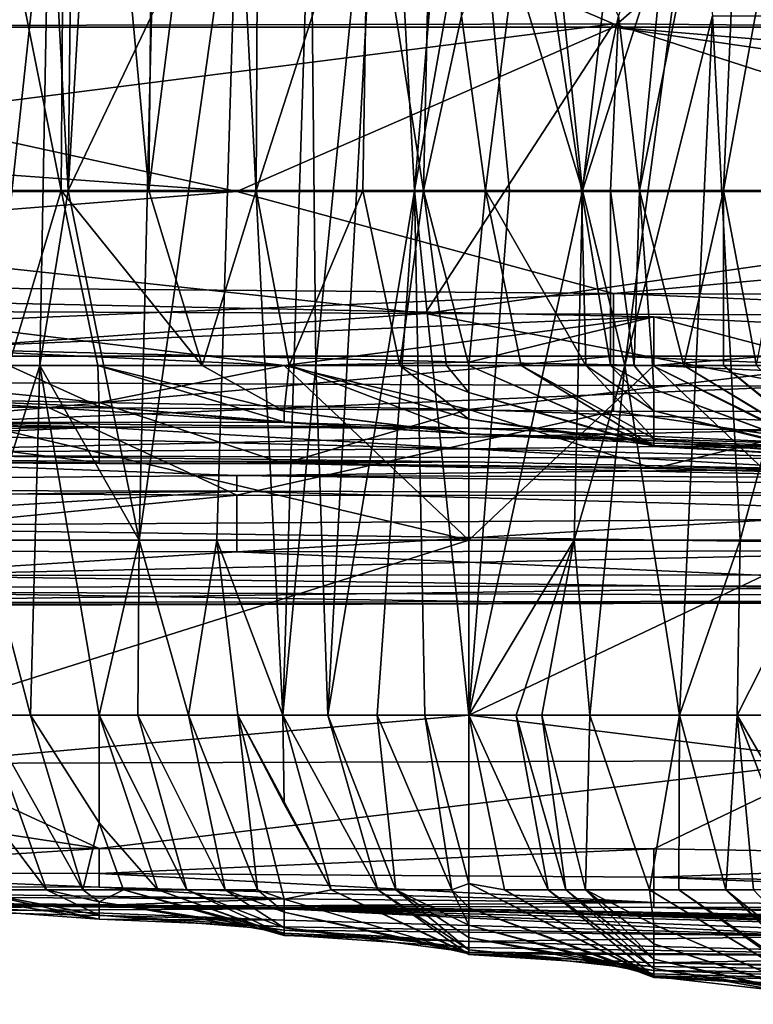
# Model space of a CAD drawing. Extents: x -161 to 11, y -10 to 160.
# Tile 364 of 499: x 0.8986 to 0.916, y -0.3468 to -0.3234. Entities that reach past the tile are written whole.
import ezdxf

# ---------------------------------------------------------------- set-up
doc = ezdxf.new("R2010")
doc.units = 0
doc.header["$MEASUREMENT"] = 0
doc.layers.get('0').update_dxf_attribs({"linetype": 'CONTINUOUS'})

msp = doc.modelspace()

# ---------------------------------------------------------------- linework, layer by layer
for points in [[(0.899689, -0.306751, 0.20302), (0.897046, -0.315051, 0.206778), (0.899542, -0.327502, 0.20302)], [(0.899705, -0.327502, 0.180478), (0.899268, -0.319201, 0.184235), (0.899935, -0.306751, 0.180478)], [(0.899689, -0.306751, 0.20302), (0.899542, -0.327502, 0.20302), (0.901627, -0.327502, 0.199263)], [(0.901839, -0.306751, 0.199263), (0.899689, -0.306751, 0.20302), (0.901627, -0.327502, 0.199263)], [(0.899705, -0.327502, 0.180478), (0.899935, -0.306751, 0.180478), (0.900446, -0.315051, 0.177351)], [(0.904275, -0.306751, 0.195506), (0.901839, -0.306751, 0.199263), (0.901627, -0.327502, 0.199263)], [(0.904275, -0.306751, 0.195506), (0.901627, -0.327502, 0.199263), (0.904176, -0.327502, 0.195506)], [(0.904176, -0.327502, 0.195506), (0.906844, -0.319201, 0.191749), (0.904275, -0.306751, 0.195506)], [(0.908507, -0.310901, 0.187992), (0.906844, -0.319201, 0.191749), (0.908143, -0.327502, 0.187992)], [(0.909051, -0.323351, 0.184235), (0.908507, -0.310901, 0.187992), (0.908143, -0.327502, 0.187992)], [(0.911923, -0.327502, 0.101578), (0.909398, -0.319201, 0.120364), (0.910166, -0.310901, 0.116607)], [(0.910166, -0.310901, 0.116607), (0.912852, -0.319201, 0.097821), (0.911923, -0.327502, 0.101578)], [(0.897046, -0.315051, 0.206778), (0.896858, -0.327502, 0.206778), (0.899542, -0.327502, 0.20302)], [(0.901688, -0.323351, 0.169206), (0.899705, -0.327502, 0.180478), (0.900446, -0.315051, 0.177351)], [(0.905464, -0.319201, 0.146664), (0.907244, -0.315051, 0.135392), (0.905586, -0.331652, 0.142906)], [(0.905874, -0.339952, 0.139149), (0.905586, -0.331652, 0.142906), (0.907244, -0.315051, 0.135392)], [(0.907244, -0.315051, 0.135392), (0.907932, -0.327502, 0.127878), (0.905874, -0.339952, 0.139149)], [(0.907932, -0.327502, 0.127878), (0.907244, -0.315051, 0.135392), (0.90896, -0.315051, 0.124121)], [(0.907932, -0.327502, 0.127878), (0.90896, -0.315051, 0.124121), (0.909398, -0.319201, 0.120364)], [(0.913278, -0.327502, 0.161692), (0.91581, -0.315051, 0.146664), (0.914103, -0.319201, 0.157935)], [(0.91581, -0.315051, 0.146664), (0.913278, -0.327502, 0.161692), (0.915273, -0.327502, 0.146664)], [(0.916785, -0.319201, 0.139149), (0.91581, -0.315051, 0.146664), (0.915273, -0.327502, 0.146664)], [(0.898041, -0.323351, 0.187992), (0.899268, -0.319201, 0.184235), (0.897919, -0.331652, 0.187992)], [(0.899038, -0.331652, 0.184235), (0.897919, -0.331652, 0.187992), (0.899268, -0.319201, 0.184235)], [(0.899268, -0.319201, 0.184235), (0.899705, -0.327502, 0.180478), (0.899038, -0.331652, 0.184235)], [(0.901688, -0.323351, 0.169206), (0.903744, -0.319201, 0.157935), (0.901395, -0.335802, 0.169206)], [(0.903242, -0.335802, 0.157935), (0.901395, -0.335802, 0.169206), (0.903744, -0.319201, 0.157935)], [(0.903744, -0.319201, 0.157935), (0.904805, -0.339952, 0.146664), (0.903242, -0.335802, 0.157935)], [(0.903744, -0.319201, 0.157935), (0.905464, -0.319201, 0.146664), (0.904805, -0.339952, 0.146664)], [(0.906844, -0.319201, 0.191749), (0.904176, -0.327502, 0.195506), (0.906702, -0.327502, 0.191749)], [(0.904805, -0.339952, 0.146664), (0.905464, -0.319201, 0.146664), (0.905586, -0.331652, 0.142906)], [(0.906844, -0.319201, 0.191749), (0.906702, -0.327502, 0.191749), (0.908143, -0.327502, 0.187992)], [(0.910188, -0.327502, 0.112849), (0.907932, -0.327502, 0.127878), (0.909398, -0.319201, 0.120364)], [(0.909616, -0.327502, 0.180478), (0.910674, -0.319201, 0.176721), (0.909051, -0.323351, 0.184235)], [(0.909398, -0.319201, 0.120364), (0.911923, -0.327502, 0.101578), (0.910188, -0.327502, 0.112849)], [(0.910674, -0.319201, 0.176721), (0.909616, -0.327502, 0.180478), (0.911903, -0.327502, 0.169206)], [(0.912774, -0.323351, 0.165449), (0.910674, -0.319201, 0.176721), (0.911903, -0.327502, 0.169206)], [(0.912852, -0.319201, 0.097821), (0.914585, -0.319201, 0.08655), (0.911923, -0.327502, 0.101578)], [(0.914585, -0.319201, 0.08655), (0.912932, -0.331652, 0.094064), (0.911923, -0.327502, 0.101578)], [(0.914103, -0.319201, 0.157935), (0.912774, -0.323351, 0.165449), (0.913278, -0.327502, 0.161692)], [(0.914585, -0.319201, 0.08655), (0.915007, -0.323351, 0.082792), (0.912932, -0.331652, 0.094064)], [(0.916785, -0.319201, 0.139149), (0.915273, -0.327502, 0.146664), (0.91683, -0.327502, 0.135392)], [(0.876889, -0.319713, 0.266511), (0.903715, -0.319713, 0.266441), (0.88136, -0.32362, 0.268575)], [(0.903715, -0.319713, 0.266441), (0.912657, -0.323542, 0.268362), (0.88136, -0.32362, 0.268575)], [(0.912657, -0.32362, 0.375598), (0.917128, -0.319713, 0.378074), (0.885831, -0.32362, 0.375398)], [(0.917128, -0.319713, 0.378074), (0.885831, -0.319713, 0.377761), (0.885831, -0.32362, 0.375398)], [(0.930542, -0.319713, 0.266308), (0.921599, -0.32362, 0.268357), (0.903715, -0.319713, 0.266441)], [(0.903715, -0.319713, 0.266441), (0.921599, -0.32362, 0.268357), (0.912657, -0.323542, 0.268362)], [(0.943955, -0.32362, 0.375839), (0.917128, -0.319713, 0.378074), (0.912657, -0.32362, 0.375598)], [(0.901688, -0.323351, 0.169206), (0.901395, -0.335802, 0.169206), (0.899705, -0.327502, 0.180478)], [(0.909051, -0.323351, 0.184235), (0.908143, -0.327502, 0.187992), (0.909616, -0.327502, 0.180478)], [(0.912774, -0.323351, 0.165449), (0.911903, -0.327502, 0.169206), (0.912591, -0.327502, 0.165449)], [(0.912774, -0.323351, 0.165449), (0.912591, -0.327502, 0.165449), (0.913278, -0.327502, 0.161692)], [(0.915007, -0.323351, 0.082792), (0.914226, -0.339952, 0.082792), (0.912932, -0.331652, 0.094064)], [(0.915007, -0.323351, 0.082792), (0.915671, -0.335802, 0.075278), (0.914226, -0.339952, 0.082792)], [(0.915007, -0.323351, 0.082792), (0.919041, -0.323351, 0.06025), (0.915671, -0.335802, 0.075278)], [(0.917699, -0.335802, 0.064007), (0.915671, -0.335802, 0.075278), (0.919041, -0.323351, 0.06025)], [(0.876889, -0.325581, 0.373831), (0.903715, -0.327526, 0.372427), (0.885831, -0.32362, 0.375398)], [(0.912657, -0.323542, 0.268362), (0.88136, -0.327526, 0.272068), (0.88136, -0.32362, 0.268575)], [(0.88136, -0.327526, 0.272068), (0.912657, -0.323542, 0.268362), (0.908186, -0.330423, 0.276175)], [(0.903715, -0.327526, 0.372427), (0.912657, -0.32362, 0.375598), (0.885831, -0.32362, 0.375398)], [(0.939484, -0.327526, 0.372679), (0.912657, -0.32362, 0.375598), (0.903715, -0.327526, 0.372427)], [(0.92607, -0.327871, 0.272269), (0.908186, -0.330423, 0.276175), (0.912657, -0.323542, 0.268362)], [(0.921599, -0.32362, 0.268357), (0.92607, -0.327871, 0.272269), (0.912657, -0.323542, 0.268362)], [(0.943955, -0.326235, 0.373831), (0.943955, -0.32362, 0.375839), (0.912657, -0.32362, 0.375598)], [(0.939484, -0.327526, 0.372679), (0.943955, -0.326235, 0.373831), (0.912657, -0.32362, 0.375598)], [(0.872418, -0.327526, 0.372167), (0.903715, -0.327526, 0.372427), (0.876889, -0.325581, 0.373831)], [(0.872418, -0.327526, 0.372167), (0.876889, -0.329648, 0.369925), (0.903715, -0.327526, 0.372427)], [(0.876889, -0.330294, 0.276175), (0.88136, -0.327526, 0.272068), (0.908186, -0.330423, 0.276175)], [(0.903715, -0.327526, 0.372427), (0.876889, -0.329648, 0.369925), (0.912657, -0.329948, 0.369925)], [(0.898298, -0.331652, 0.206778), (0.899542, -0.327502, 0.20302), (0.896858, -0.327502, 0.206778)], [(0.899542, -0.327502, 0.20302), (0.898298, -0.331652, 0.206778), (0.900414, -0.331652, 0.20302)], [(0.899705, -0.327502, 0.180478), (0.901395, -0.335802, 0.169206), (0.899038, -0.331652, 0.184235)], [(0.900414, -0.331652, 0.20302), (0.902887, -0.331652, 0.199263), (0.899542, -0.327502, 0.20302)], [(0.901627, -0.327502, 0.199263), (0.899542, -0.327502, 0.20302), (0.902887, -0.331652, 0.199263)], [(0.904176, -0.327502, 0.195506), (0.901627, -0.327502, 0.199263), (0.902887, -0.331652, 0.199263)], [(0.904176, -0.327502, 0.195506), (0.902887, -0.331652, 0.199263), (0.904958, -0.331652, 0.195506)], [(0.912657, -0.329948, 0.369925), (0.939484, -0.327526, 0.372679), (0.903715, -0.327526, 0.372427)], [(0.906702, -0.327502, 0.191749), (0.904176, -0.327502, 0.195506), (0.904958, -0.331652, 0.195506)], [(0.904958, -0.331652, 0.195506), (0.907585, -0.331652, 0.191749), (0.906702, -0.327502, 0.191749)], [(0.907048, -0.339952, 0.131635), (0.905874, -0.339952, 0.139149), (0.907932, -0.327502, 0.127878)], [(0.907585, -0.331652, 0.191749), (0.908143, -0.327502, 0.187992), (0.906702, -0.327502, 0.191749)], [(0.908179, -0.339952, 0.124121), (0.907048, -0.339952, 0.131635), (0.907932, -0.327502, 0.127878)], [(0.908143, -0.327502, 0.187992), (0.907585, -0.331652, 0.191749), (0.908692, -0.331652, 0.187992)], [(0.907932, -0.327502, 0.127878), (0.910188, -0.327502, 0.112849), (0.909226, -0.339952, 0.116731)], [(0.909226, -0.339952, 0.116731), (0.908179, -0.339952, 0.124121), (0.907932, -0.327502, 0.127878)], [(0.908143, -0.327502, 0.187992), (0.908692, -0.331652, 0.187992), (0.909226, -0.331652, 0.184627)], [(0.909616, -0.327502, 0.180478), (0.908143, -0.327502, 0.187992), (0.909226, -0.331652, 0.184627)], [(0.909226, -0.331652, 0.184627), (0.910465, -0.331652, 0.180478), (0.909616, -0.327502, 0.180478)], [(0.910188, -0.327502, 0.112849), (0.911923, -0.327502, 0.101578), (0.909226, -0.339952, 0.116731)], [(0.911727, -0.335802, 0.101578), (0.909226, -0.339952, 0.116731), (0.911923, -0.327502, 0.101578)], [(0.912, -0.331652, 0.172963), (0.909616, -0.327502, 0.180478), (0.910465, -0.331652, 0.180478)], [(0.912, -0.331652, 0.172963), (0.911903, -0.327502, 0.169206), (0.909616, -0.327502, 0.180478)], [(0.911923, -0.327502, 0.101578), (0.912932, -0.331652, 0.094064), (0.911727, -0.335802, 0.101578)], [(0.912585, -0.331652, 0.169206), (0.911903, -0.327502, 0.169206), (0.912, -0.331652, 0.172963)], [(0.912591, -0.327502, 0.165449), (0.911903, -0.327502, 0.169206), (0.912585, -0.331652, 0.169206)], [(0.912591, -0.327502, 0.165449), (0.912585, -0.331652, 0.169206), (0.91315, -0.331652, 0.165449)], [(0.91315, -0.331652, 0.165449), (0.913278, -0.327502, 0.161692), (0.912591, -0.327502, 0.165449)], [(0.939484, -0.327526, 0.372679), (0.912657, -0.329948, 0.369925), (0.948426, -0.330077, 0.369925)], [(0.913278, -0.327502, 0.161692), (0.91315, -0.331652, 0.165449), (0.913584, -0.331652, 0.161692)], [(0.913584, -0.331652, 0.161692), (0.914333, -0.331652, 0.157935), (0.913278, -0.327502, 0.161692)], [(0.915273, -0.327502, 0.146664), (0.913278, -0.327502, 0.161692), (0.914333, -0.331652, 0.157935)], [(0.915273, -0.327502, 0.146664), (0.914333, -0.331652, 0.157935), (0.915273, -0.331652, 0.150421)], [(0.915273, -0.327502, 0.146664), (0.915273, -0.331652, 0.150421), (0.916057, -0.331652, 0.142906)], [(0.915273, -0.327502, 0.146664), (0.916057, -0.331652, 0.142906), (0.91683, -0.327502, 0.135392)], [(0.92607, -0.327871, 0.272269), (0.943955, -0.330551, 0.276175), (0.908186, -0.330423, 0.276175)], [(0.876889, -0.329648, 0.369925), (0.876889, -0.331432, 0.367653), (0.912657, -0.329948, 0.369925)], [(0.876889, -0.331432, 0.367653), (0.912657, -0.331432, 0.367993), (0.912657, -0.329948, 0.369925)], [(0.912657, -0.329948, 0.369925), (0.948426, -0.331432, 0.368084), (0.948426, -0.330077, 0.369925)], [(0.912657, -0.329948, 0.369925), (0.912657, -0.331432, 0.367993), (0.948426, -0.331432, 0.368084)], [(0.891667, -0.330042, 0.266891), (0.896057, -0.331247, 0.270649), (0.913615, -0.330496, 0.266891)], [(0.904836, -0.331652, 0.264355), (0.891667, -0.330042, 0.266891), (0.913615, -0.330496, 0.266891)], [(0.904836, -0.331652, 0.264355), (0.891667, -0.331652, 0.264037), (0.891667, -0.330042, 0.266891)], [(0.885831, -0.332018, 0.280081), (0.876889, -0.330294, 0.276175), (0.908186, -0.330423, 0.276175)], [(0.917128, -0.332143, 0.280081), (0.885831, -0.332018, 0.280081), (0.908186, -0.330423, 0.276175)], [(0.908186, -0.330423, 0.276175), (0.943955, -0.330551, 0.276175), (0.917128, -0.332143, 0.280081)], [(0.913615, -0.330496, 0.266891), (0.896057, -0.331247, 0.270649), (0.909226, -0.331578, 0.270649)], [(0.918005, -0.331652, 0.265144), (0.904836, -0.331652, 0.264355), (0.913615, -0.330496, 0.266891)], [(0.913615, -0.331652, 0.270541), (0.913615, -0.330496, 0.266891), (0.909226, -0.331578, 0.270649)], [(0.922395, -0.330931, 0.266891), (0.913615, -0.330496, 0.266891), (0.913615, -0.331652, 0.270541)], [(0.922395, -0.330931, 0.266891), (0.918005, -0.331652, 0.265144), (0.913615, -0.330496, 0.266891)], [(0.922395, -0.330931, 0.266891), (0.913615, -0.331652, 0.270541), (0.926784, -0.331652, 0.269388)], [(0.896057, -0.331247, 0.270649), (0.891667, -0.331652, 0.271105), (0.904836, -0.331652, 0.27085)], [(0.909226, -0.331578, 0.270649), (0.896057, -0.331247, 0.270649), (0.904836, -0.331652, 0.27085)], [(0.876889, -0.331432, 0.367653), (0.876889, -0.33253, 0.366019), (0.899244, -0.33265, 0.366019)], [(0.899244, -0.33265, 0.366019), (0.912657, -0.331432, 0.367993), (0.876889, -0.331432, 0.367653)], [(0.899244, -0.33265, 0.366019), (0.912657, -0.332734, 0.366019), (0.912657, -0.331432, 0.367993)], [(0.904836, -0.331652, 0.27085), (0.909226, -0.335802, 0.272661), (0.909226, -0.331578, 0.270649)], [(0.913615, -0.331652, 0.270541), (0.909226, -0.331578, 0.270649), (0.909226, -0.335802, 0.272661)], [(0.943955, -0.332765, 0.366019), (0.948426, -0.331432, 0.368084), (0.912657, -0.331432, 0.367993)], [(0.912657, -0.331432, 0.367993), (0.912657, -0.332734, 0.366019), (0.943955, -0.332765, 0.366019)], [(0.891667, -0.331652, 0.264037), (0.900446, -0.332533, 0.263134), (0.887277, -0.332294, 0.263134)], [(0.891667, -0.331652, 0.271105), (0.909226, -0.335802, 0.272661), (0.904836, -0.331652, 0.27085)], [(0.909226, -0.335802, 0.272661), (0.891667, -0.331652, 0.271105), (0.891667, -0.335802, 0.272822)], [(0.891667, -0.331652, 0.264037), (0.904836, -0.331652, 0.264355), (0.900446, -0.332533, 0.263134)], [(0.900446, -0.332625, 0.206778), (0.898298, -0.331652, 0.206778), (0.896057, -0.332452, 0.210535)], [(0.897919, -0.331652, 0.187992), (0.899038, -0.331652, 0.184235), (0.897719, -0.335802, 0.187992)], [(0.898815, -0.339952, 0.184235), (0.897719, -0.335802, 0.187992), (0.899038, -0.331652, 0.184235)], [(0.900414, -0.331652, 0.20302), (0.898298, -0.331652, 0.206778), (0.900446, -0.332625, 0.206778)], [(0.900446, -0.339952, 0.175126), (0.898815, -0.339952, 0.184235), (0.899038, -0.331652, 0.184235)], [(0.901395, -0.335802, 0.169206), (0.900446, -0.339952, 0.175126), (0.899038, -0.331652, 0.184235)], [(0.904836, -0.332989, 0.20302), (0.900414, -0.331652, 0.20302), (0.900446, -0.332625, 0.206778)], [(0.904836, -0.332738, 0.199263), (0.900414, -0.331652, 0.20302), (0.904836, -0.332989, 0.20302)], [(0.900414, -0.331652, 0.20302), (0.904836, -0.332738, 0.199263), (0.902887, -0.331652, 0.199263)], [(0.900446, -0.332533, 0.263134), (0.904836, -0.331652, 0.264355), (0.909226, -0.332702, 0.263134)], [(0.902887, -0.331652, 0.199263), (0.904836, -0.332738, 0.199263), (0.904958, -0.331652, 0.195506)], [(0.905586, -0.331652, 0.142906), (0.905874, -0.339952, 0.139149), (0.904805, -0.339952, 0.146664)], [(0.909226, -0.333284, 0.195506), (0.904958, -0.331652, 0.195506), (0.904836, -0.332738, 0.199263)], [(0.904836, -0.331652, 0.264355), (0.918005, -0.331652, 0.265144), (0.909226, -0.332702, 0.263134)], [(0.909226, -0.333284, 0.195506), (0.909226, -0.332927, 0.191749), (0.904958, -0.331652, 0.195506)], [(0.904958, -0.331652, 0.195506), (0.909226, -0.332927, 0.191749), (0.907585, -0.331652, 0.191749)], [(0.907585, -0.331652, 0.191749), (0.909226, -0.332927, 0.191749), (0.909226, -0.332298, 0.187992)], [(0.909226, -0.332298, 0.187992), (0.908692, -0.331652, 0.187992), (0.907585, -0.331652, 0.191749)], [(0.909226, -0.331652, 0.184627), (0.908692, -0.331652, 0.187992), (0.909226, -0.332298, 0.187992)], [(0.909226, -0.331652, 0.184627), (0.913615, -0.333569, 0.180478), (0.910465, -0.331652, 0.180478)], [(0.909226, -0.332702, 0.263134), (0.918005, -0.331652, 0.265144), (0.918005, -0.333012, 0.263134)], [(0.913615, -0.333578, 0.184235), (0.909226, -0.331652, 0.184627), (0.909226, -0.332298, 0.187992)], [(0.913615, -0.333569, 0.180478), (0.909226, -0.331652, 0.184627), (0.913615, -0.333578, 0.184235)], [(0.918005, -0.335802, 0.272647), (0.913615, -0.331652, 0.270541), (0.909226, -0.335802, 0.272661)], [(0.910465, -0.331652, 0.180478), (0.913615, -0.333569, 0.180478), (0.913615, -0.333383, 0.176721)], [(0.910465, -0.331652, 0.180478), (0.913615, -0.333383, 0.176721), (0.912, -0.331652, 0.172963)], [(0.912094, -0.339952, 0.097821), (0.911727, -0.335802, 0.101578), (0.912932, -0.331652, 0.094064)], [(0.912, -0.331652, 0.172963), (0.913615, -0.333383, 0.176721), (0.913615, -0.332732, 0.169206)], [(0.913615, -0.332732, 0.169206), (0.912585, -0.331652, 0.169206), (0.912, -0.331652, 0.172963)], [(0.912932, -0.331652, 0.094064), (0.914226, -0.339952, 0.082792), (0.912094, -0.339952, 0.097821)], [(0.913615, -0.332219, 0.165449), (0.912585, -0.331652, 0.169206), (0.913615, -0.332732, 0.169206)], [(0.913615, -0.332219, 0.165449), (0.91315, -0.331652, 0.165449), (0.912585, -0.331652, 0.169206)], [(0.91315, -0.331652, 0.165449), (0.913615, -0.332219, 0.165449), (0.913584, -0.331652, 0.161692)], [(0.918005, -0.333829, 0.161692), (0.913584, -0.331652, 0.161692), (0.913615, -0.332219, 0.165449)], [(0.918005, -0.33387, 0.157935), (0.913584, -0.331652, 0.161692), (0.918005, -0.333829, 0.161692)], [(0.913584, -0.331652, 0.161692), (0.918005, -0.33387, 0.157935), (0.914333, -0.331652, 0.157935)], [(0.913615, -0.331652, 0.270541), (0.918005, -0.335802, 0.272647), (0.922395, -0.332052, 0.270649)], [(0.922395, -0.332052, 0.270649), (0.926784, -0.331652, 0.269388), (0.913615, -0.331652, 0.270541)], [(0.918005, -0.33387, 0.157935), (0.918005, -0.333896, 0.154178), (0.914333, -0.331652, 0.157935)], [(0.914333, -0.331652, 0.157935), (0.918005, -0.333896, 0.154178), (0.915273, -0.331652, 0.150421)], [(0.915273, -0.331652, 0.150421), (0.918005, -0.333896, 0.154178), (0.918005, -0.333847, 0.146664)], [(0.915273, -0.331652, 0.150421), (0.918005, -0.333847, 0.146664), (0.916057, -0.331652, 0.142906)], [(0.885831, -0.332018, 0.280081), (0.917128, -0.332143, 0.280081), (0.894773, -0.333088, 0.283987)], [(0.900446, -0.333962, 0.259377), (0.882888, -0.33385, 0.259377), (0.887277, -0.332294, 0.263134)], [(0.887277, -0.332294, 0.263134), (0.900446, -0.332533, 0.263134), (0.900446, -0.333962, 0.259377)], [(0.894773, -0.333088, 0.283987), (0.917128, -0.332143, 0.280081), (0.917128, -0.333178, 0.283987)], [(0.909226, -0.332927, 0.191749), (0.913615, -0.333552, 0.187992), (0.909226, -0.332298, 0.187992)], [(0.913615, -0.333578, 0.184235), (0.909226, -0.332298, 0.187992), (0.913615, -0.333552, 0.187992)], [(0.918005, -0.333829, 0.161692), (0.913615, -0.332219, 0.165449), (0.918005, -0.333838, 0.165449)], [(0.913615, -0.332732, 0.169206), (0.918005, -0.333838, 0.165449), (0.913615, -0.332219, 0.165449)], [(0.876889, -0.33253, 0.366019), (0.876889, -0.334596, 0.362112), (0.899244, -0.33265, 0.366019)], [(0.904836, -0.333009, 0.206778), (0.896057, -0.332452, 0.210535), (0.896057, -0.332997, 0.214292)], [(0.904836, -0.333009, 0.206778), (0.900446, -0.332625, 0.206778), (0.896057, -0.332452, 0.210535)], [(0.909226, -0.332702, 0.263134), (0.904836, -0.333977, 0.259377), (0.900446, -0.332533, 0.263134)], [(0.904836, -0.333977, 0.259377), (0.900446, -0.333962, 0.259377), (0.900446, -0.332533, 0.263134)], [(0.899244, -0.33265, 0.366019), (0.876889, -0.334596, 0.362112), (0.903715, -0.334732, 0.362112)], [(0.899244, -0.33265, 0.366019), (0.903715, -0.334732, 0.362112), (0.912657, -0.332734, 0.366019)], [(0.904836, -0.333009, 0.206778), (0.904836, -0.332989, 0.20302), (0.900446, -0.332625, 0.206778)], [(0.912657, -0.332734, 0.366019), (0.903715, -0.334732, 0.362112), (0.92607, -0.334738, 0.362112)], [(0.904836, -0.333977, 0.259377), (0.909226, -0.332702, 0.263134), (0.913615, -0.334095, 0.259377)], [(0.904836, -0.332989, 0.20302), (0.909226, -0.333274, 0.199263), (0.904836, -0.332738, 0.199263)], [(0.909226, -0.333284, 0.195506), (0.904836, -0.332738, 0.199263), (0.909226, -0.333274, 0.199263)], [(0.918005, -0.333012, 0.263134), (0.913615, -0.334095, 0.259377), (0.909226, -0.332702, 0.263134)], [(0.943955, -0.332765, 0.366019), (0.912657, -0.332734, 0.366019), (0.92607, -0.334738, 0.362112)], [(0.913615, -0.333383, 0.176721), (0.918005, -0.333794, 0.169206), (0.913615, -0.332732, 0.169206)], [(0.918005, -0.333794, 0.169206), (0.918005, -0.333838, 0.165449), (0.913615, -0.332732, 0.169206)], [(0.896057, -0.332997, 0.214292), (0.891667, -0.333231, 0.221806), (0.900446, -0.33312, 0.218049)], [(0.909226, -0.333144, 0.210535), (0.896057, -0.332997, 0.214292), (0.900446, -0.33312, 0.218049)], [(0.904836, -0.333009, 0.206778), (0.896057, -0.332997, 0.214292), (0.909226, -0.333144, 0.210535)], [(0.904836, -0.333009, 0.206778), (0.909226, -0.333274, 0.199263), (0.904836, -0.332989, 0.20302)], [(0.909226, -0.333284, 0.195506), (0.913615, -0.333499, 0.191749), (0.909226, -0.332927, 0.191749)], [(0.913615, -0.333552, 0.187992), (0.909226, -0.332927, 0.191749), (0.913615, -0.333499, 0.191749)], [(0.890302, -0.333776, 0.287894), (0.894773, -0.333088, 0.283987), (0.917128, -0.333178, 0.283987)], [(0.935013, -0.333914, 0.287894), (0.890302, -0.333776, 0.287894), (0.917128, -0.333178, 0.283987)], [(0.896057, -0.333301, 0.22932), (0.900446, -0.33312, 0.218049), (0.891667, -0.333231, 0.221806)], [(0.909226, -0.333628, 0.233077), (0.900446, -0.33312, 0.218049), (0.896057, -0.333301, 0.22932)], [(0.900446, -0.33312, 0.218049), (0.909226, -0.333628, 0.233077), (0.909226, -0.333144, 0.210535)], [(0.909226, -0.333274, 0.199263), (0.904836, -0.333009, 0.206778), (0.909226, -0.333144, 0.210535)], [(0.909226, -0.333628, 0.233077), (0.918005, -0.333526, 0.210535), (0.909226, -0.333144, 0.210535)], [(0.909226, -0.333144, 0.210535), (0.918005, -0.333526, 0.210535), (0.909226, -0.333274, 0.199263)], [(0.913615, -0.334095, 0.259377), (0.918005, -0.333012, 0.263134), (0.926784, -0.334432, 0.259377)], [(0.896057, -0.333301, 0.22932), (0.891667, -0.333737, 0.244349), (0.909226, -0.333628, 0.233077)], [(0.909226, -0.333274, 0.199263), (0.913615, -0.333499, 0.191749), (0.909226, -0.333284, 0.195506)], [(0.926784, -0.333929, 0.210535), (0.909226, -0.333274, 0.199263), (0.918005, -0.333526, 0.210535)], [(0.909226, -0.333274, 0.199263), (0.926784, -0.333929, 0.210535), (0.913615, -0.333499, 0.191749)], [(0.913615, -0.333569, 0.180478), (0.918005, -0.33381, 0.176721), (0.913615, -0.333383, 0.176721)], [(0.918005, -0.333825, 0.172963), (0.913615, -0.333383, 0.176721), (0.918005, -0.33381, 0.176721)], [(0.918005, -0.333794, 0.169206), (0.913615, -0.333383, 0.176721), (0.918005, -0.333825, 0.172963)], [(0.909226, -0.333942, 0.244349), (0.909226, -0.333628, 0.233077), (0.891667, -0.333737, 0.244349)], [(0.918005, -0.333526, 0.210535), (0.909226, -0.333628, 0.233077), (0.918005, -0.333836, 0.233077)], [(0.909226, -0.333942, 0.244349), (0.918005, -0.334123, 0.244349), (0.909226, -0.333628, 0.233077)], [(0.918005, -0.334123, 0.244349), (0.918005, -0.333836, 0.233077), (0.909226, -0.333628, 0.233077)], [(0.939953, -0.334218, 0.195506), (0.913615, -0.333499, 0.191749), (0.926784, -0.333929, 0.210535)], [(0.939953, -0.334218, 0.195506), (0.926784, -0.333917, 0.184235), (0.913615, -0.333499, 0.191749)], [(0.913615, -0.333499, 0.191749), (0.926784, -0.333917, 0.184235), (0.913615, -0.333552, 0.187992)], [(0.913615, -0.333578, 0.184235), (0.913615, -0.333552, 0.187992), (0.918005, -0.33381, 0.176721)], [(0.913615, -0.333552, 0.187992), (0.926784, -0.333917, 0.184235), (0.918005, -0.33381, 0.176721)], [(0.918005, -0.33381, 0.176721), (0.913615, -0.333569, 0.180478), (0.913615, -0.333578, 0.184235)], [(0.903715, -0.334266, 0.2918), (0.867947, -0.334577, 0.295706), (0.890302, -0.333776, 0.287894)], [(0.891667, -0.333737, 0.244349), (0.878498, -0.333866, 0.25562), (0.909226, -0.333942, 0.244349)], [(0.900446, -0.333981, 0.25562), (0.878498, -0.333866, 0.25562), (0.882888, -0.33385, 0.259377)], [(0.900446, -0.333981, 0.25562), (0.909226, -0.333942, 0.244349), (0.878498, -0.333866, 0.25562)], [(0.900446, -0.333981, 0.25562), (0.882888, -0.33385, 0.259377), (0.900446, -0.333962, 0.259377)], [(0.903715, -0.334266, 0.2918), (0.890302, -0.333776, 0.287894), (0.935013, -0.333914, 0.287894)], [(0.935013, -0.333914, 0.287894), (0.957368, -0.334423, 0.2918), (0.903715, -0.334266, 0.2918)], [(0.900446, -0.333981, 0.25562), (0.904836, -0.333977, 0.259377), (0.909226, -0.333942, 0.244349)], [(0.900446, -0.333981, 0.25562), (0.900446, -0.333962, 0.259377), (0.904836, -0.333977, 0.259377)], [(0.918005, -0.334123, 0.244349), (0.909226, -0.333942, 0.244349), (0.904836, -0.333977, 0.259377)], [(0.926784, -0.334446, 0.251863), (0.904836, -0.333977, 0.259377), (0.913615, -0.334095, 0.259377)], [(0.904836, -0.333977, 0.259377), (0.926784, -0.334446, 0.251863), (0.918005, -0.334123, 0.244349)], [(0.926784, -0.334446, 0.251863), (0.913615, -0.334095, 0.259377), (0.926784, -0.334432, 0.259377)], [(0.867947, -0.334577, 0.295706), (0.903715, -0.334266, 0.2918), (0.903715, -0.334639, 0.295706)], [(0.903715, -0.334639, 0.295706), (0.903715, -0.334266, 0.2918), (0.939484, -0.334738, 0.295706)], [(0.939484, -0.334738, 0.295706), (0.903715, -0.334266, 0.2918), (0.957368, -0.334423, 0.2918)], [(0.867947, -0.334577, 0.295706), (0.903715, -0.334639, 0.295706), (0.88136, -0.33492, 0.299612)], [(0.890302, -0.336054, 0.358206), (0.903715, -0.334732, 0.362112), (0.876889, -0.334596, 0.362112)], [(0.903715, -0.334639, 0.295706), (0.890302, -0.335473, 0.307425), (0.88136, -0.33492, 0.299612)], [(0.92607, -0.335253, 0.303519), (0.890302, -0.335473, 0.307425), (0.903715, -0.334639, 0.295706)], [(0.939484, -0.334738, 0.295706), (0.92607, -0.335253, 0.303519), (0.903715, -0.334639, 0.295706)], [(0.890302, -0.336054, 0.358206), (0.903715, -0.336079, 0.358206), (0.903715, -0.334732, 0.362112)], [(0.92607, -0.334738, 0.362112), (0.903715, -0.334732, 0.362112), (0.903715, -0.336079, 0.358206)], [(0.92607, -0.334738, 0.362112), (0.903715, -0.336079, 0.358206), (0.930542, -0.336039, 0.358206)], [(0.92607, -0.335253, 0.303519), (0.92607, -0.335963, 0.315237), (0.890302, -0.335473, 0.307425)], [(0.92607, -0.335963, 0.315237), (0.894773, -0.336641, 0.326956), (0.890302, -0.335473, 0.307425)], [(0.891667, -0.335802, 0.272822), (0.896057, -0.339952, 0.271679), (0.909226, -0.335802, 0.272661)], [(0.909226, -0.339952, 0.271575), (0.909226, -0.335802, 0.272661), (0.896057, -0.339952, 0.271679)], [(0.897719, -0.335802, 0.187992), (0.898815, -0.339952, 0.184235), (0.89772, -0.339952, 0.187992)], [(0.901395, -0.335802, 0.169206), (0.901365, -0.339952, 0.169206), (0.900446, -0.339952, 0.175126)], [(0.902568, -0.339952, 0.161692), (0.901365, -0.339952, 0.169206), (0.901395, -0.335802, 0.169206)], [(0.903242, -0.335802, 0.157935), (0.902568, -0.339952, 0.161692), (0.901395, -0.335802, 0.169206)], [(0.903736, -0.339952, 0.154178), (0.902568, -0.339952, 0.161692), (0.903242, -0.335802, 0.157935)], [(0.903242, -0.335802, 0.157935), (0.904805, -0.339952, 0.146664), (0.903736, -0.339952, 0.154178)], [(0.922395, -0.339952, 0.271652), (0.918005, -0.335802, 0.272647), (0.909226, -0.339952, 0.271575)], [(0.909226, -0.335802, 0.272661), (0.909226, -0.339952, 0.271575), (0.918005, -0.335802, 0.272647)], [(0.911727, -0.335802, 0.101578), (0.910348, -0.339952, 0.109092), (0.909226, -0.339952, 0.116731)], [(0.910956, -0.339952, 0.105335), (0.910348, -0.339952, 0.109092), (0.911727, -0.335802, 0.101578)], [(0.911727, -0.335802, 0.101578), (0.912094, -0.339952, 0.097821), (0.910956, -0.339952, 0.105335)], [(0.915596, -0.339952, 0.075278), (0.914226, -0.339952, 0.082792), (0.915671, -0.335802, 0.075278)], [(0.915671, -0.335802, 0.075278), (0.917699, -0.335802, 0.064007), (0.915596, -0.339952, 0.075278)], [(0.918005, -0.339952, 0.061775), (0.915596, -0.339952, 0.075278), (0.917699, -0.335802, 0.064007)], [(0.894773, -0.336641, 0.326956), (0.92607, -0.335963, 0.315237), (0.930542, -0.336614, 0.326956)], [(0.921599, -0.336873, 0.3543), (0.930542, -0.336039, 0.358206), (0.903715, -0.336079, 0.358206)], [(0.890302, -0.336054, 0.358206), (0.890302, -0.336919, 0.3543), (0.903715, -0.336079, 0.358206)], [(0.903715, -0.336079, 0.358206), (0.890302, -0.336919, 0.3543), (0.921599, -0.336873, 0.3543)], [(0.930542, -0.336614, 0.326956), (0.935013, -0.337149, 0.338675), (0.894773, -0.336641, 0.326956)], [(0.894773, -0.337036, 0.334769), (0.894773, -0.336641, 0.326956), (0.935013, -0.337149, 0.338675)], [(0.921599, -0.336873, 0.3543), (0.890302, -0.337287, 0.350394), (0.930542, -0.337233, 0.350394)], [(0.921599, -0.336873, 0.3543), (0.890302, -0.336919, 0.3543), (0.890302, -0.337287, 0.350394)], [(0.912657, -0.337306, 0.342581), (0.876889, -0.337331, 0.342581), (0.894773, -0.337036, 0.334769)], [(0.912657, -0.337306, 0.342581), (0.894773, -0.337036, 0.334769), (0.935013, -0.337149, 0.338675)], [(0.912657, -0.337306, 0.342581), (0.935013, -0.337149, 0.338675), (0.935013, -0.337257, 0.342581)], [(0.894773, -0.33735, 0.346487), (0.876889, -0.337331, 0.342581), (0.912657, -0.337306, 0.342581)], [(0.890302, -0.337287, 0.350394), (0.894773, -0.33735, 0.346487), (0.930542, -0.337233, 0.350394)], [(0.894773, -0.33735, 0.346487), (0.912657, -0.337306, 0.342581), (0.930542, -0.337233, 0.350394)], [(0.930542, -0.337233, 0.350394), (0.912657, -0.337306, 0.342581), (0.935013, -0.337292, 0.346487)], [(0.912657, -0.337306, 0.342581), (0.935013, -0.337257, 0.342581), (0.935013, -0.337292, 0.346487)], [(0.896057, -0.339952, 0.191773), (0.899195, -0.344102, 0.191749), (0.897254, -0.344102, 0.195506)], [(0.89772, -0.339952, 0.187992), (0.899195, -0.344102, 0.191749), (0.896057, -0.339952, 0.191773)], [(0.909226, -0.339952, 0.271575), (0.896057, -0.339952, 0.271679), (0.896057, -0.341097, 0.270649)], [(0.909226, -0.339952, 0.271575), (0.896057, -0.341097, 0.270649), (0.918005, -0.34103, 0.270649)], [(0.899195, -0.344102, 0.191749), (0.89772, -0.339952, 0.187992), (0.90006, -0.344102, 0.187992)], [(0.898815, -0.339952, 0.184235), (0.90006, -0.344102, 0.187992), (0.89772, -0.339952, 0.187992)], [(0.90006, -0.344102, 0.187992), (0.898815, -0.339952, 0.184235), (0.900446, -0.342507, 0.180478)], [(0.898815, -0.339952, 0.184235), (0.900446, -0.339952, 0.175126), (0.900446, -0.342507, 0.180478)], [(0.901839, -0.344102, 0.180478), (0.900446, -0.339952, 0.175126), (0.902525, -0.344102, 0.176721)], [(0.900446, -0.339952, 0.175126), (0.901839, -0.344102, 0.180478), (0.900446, -0.342507, 0.180478)], [(0.901365, -0.339952, 0.169206), (0.902525, -0.344102, 0.176721), (0.900446, -0.339952, 0.175126)], [(0.901365, -0.339952, 0.169206), (0.903439, -0.344102, 0.169206), (0.902525, -0.344102, 0.176721)], [(0.902568, -0.339952, 0.161692), (0.903439, -0.344102, 0.169206), (0.901365, -0.339952, 0.169206)], [(0.902568, -0.339952, 0.161692), (0.904202, -0.344102, 0.161692), (0.903439, -0.344102, 0.169206)], [(0.903736, -0.339952, 0.154178), (0.904202, -0.344102, 0.161692), (0.902568, -0.339952, 0.161692)], [(0.904836, -0.342067, 0.150421), (0.905957, -0.344102, 0.150421), (0.903736, -0.339952, 0.154178)], [(0.903736, -0.339952, 0.154178), (0.904805, -0.339952, 0.146664), (0.904836, -0.342067, 0.150421)], [(0.903736, -0.339952, 0.154178), (0.904836, -0.344317, 0.157935), (0.904202, -0.344102, 0.161692)], [(0.904836, -0.344317, 0.157935), (0.903736, -0.339952, 0.154178), (0.905957, -0.344102, 0.150421)], [(0.907063, -0.344102, 0.142906), (0.904805, -0.339952, 0.146664), (0.905874, -0.339952, 0.139149)], [(0.905957, -0.344102, 0.150421), (0.904805, -0.339952, 0.146664), (0.907063, -0.344102, 0.142906)], [(0.904805, -0.339952, 0.146664), (0.905957, -0.344102, 0.150421), (0.904836, -0.342067, 0.150421)], [(0.907063, -0.344102, 0.142906), (0.905874, -0.339952, 0.139149), (0.907488, -0.344102, 0.139149)], [(0.907048, -0.339952, 0.131635), (0.907488, -0.344102, 0.139149), (0.905874, -0.339952, 0.139149)], [(0.907488, -0.344102, 0.139149), (0.907048, -0.339952, 0.131635), (0.908823, -0.344102, 0.127878)], [(0.908179, -0.339952, 0.124121), (0.908823, -0.344102, 0.127878), (0.907048, -0.339952, 0.131635)], [(0.908823, -0.344102, 0.127878), (0.908179, -0.339952, 0.124121), (0.909226, -0.343951, 0.124121)], [(0.909226, -0.343951, 0.124121), (0.908179, -0.339952, 0.124121), (0.909226, -0.339952, 0.116731)], [(0.909226, -0.343951, 0.124121), (0.909226, -0.339952, 0.116731), (0.910074, -0.344102, 0.120364)], [(0.911105, -0.344102, 0.112849), (0.910074, -0.344102, 0.120364), (0.909226, -0.339952, 0.116731)], [(0.910348, -0.339952, 0.109092), (0.911105, -0.344102, 0.112849), (0.909226, -0.339952, 0.116731)], [(0.918005, -0.34103, 0.270649), (0.922395, -0.339952, 0.271652), (0.909226, -0.339952, 0.271575)], [(0.911105, -0.344102, 0.112849), (0.910348, -0.339952, 0.109092), (0.911528, -0.344102, 0.109092)], [(0.910956, -0.339952, 0.105335), (0.911528, -0.344102, 0.109092), (0.910348, -0.339952, 0.109092)], [(0.911528, -0.344102, 0.109092), (0.910956, -0.339952, 0.105335), (0.911991, -0.344102, 0.105335)], [(0.912094, -0.339952, 0.097821), (0.911991, -0.344102, 0.105335), (0.910956, -0.339952, 0.105335)], [(0.911991, -0.344102, 0.105335), (0.912094, -0.339952, 0.097821), (0.913513, -0.344102, 0.094064)], [(0.913513, -0.344102, 0.094064), (0.912094, -0.339952, 0.097821), (0.914226, -0.339952, 0.082792)], [(0.914226, -0.339952, 0.082792), (0.914212, -0.344102, 0.090307), (0.913513, -0.344102, 0.094064)], [(0.914212, -0.344102, 0.090307), (0.914226, -0.339952, 0.082792), (0.915324, -0.344102, 0.082792)], [(0.915596, -0.339952, 0.075278), (0.915324, -0.344102, 0.082792), (0.914226, -0.339952, 0.082792)], [(0.915324, -0.344102, 0.082792), (0.915596, -0.339952, 0.075278), (0.915981, -0.344102, 0.079035)], [(0.918005, -0.344102, 0.066758), (0.91719, -0.344102, 0.071521), (0.915596, -0.339952, 0.075278)], [(0.918005, -0.339952, 0.061775), (0.918005, -0.344102, 0.066758), (0.915596, -0.339952, 0.075278)], [(0.91719, -0.344102, 0.071521), (0.915981, -0.344102, 0.079035), (0.915596, -0.339952, 0.075278)], [(0.896057, -0.341097, 0.270649), (0.887277, -0.34111, 0.270649), (0.900446, -0.343115, 0.266891)], [(0.887277, -0.34111, 0.270649), (0.887277, -0.343094, 0.266891), (0.900446, -0.343115, 0.266891)], [(0.918005, -0.34103, 0.270649), (0.896057, -0.341097, 0.270649), (0.900446, -0.343115, 0.266891)], [(0.900446, -0.343115, 0.266891), (0.913615, -0.343124, 0.266891), (0.918005, -0.34103, 0.270649)], [(0.918005, -0.34103, 0.270649), (0.913615, -0.343124, 0.266891), (0.926784, -0.343339, 0.266891)], [(0.901023, -0.344102, 0.184235), (0.90006, -0.344102, 0.187992), (0.900446, -0.342507, 0.180478)], [(0.901023, -0.344102, 0.184235), (0.900446, -0.342507, 0.180478), (0.901839, -0.344102, 0.180478)], [(0.900446, -0.343115, 0.266891), (0.887277, -0.343094, 0.266891), (0.891667, -0.343679, 0.263134)], [(0.891667, -0.343679, 0.263134), (0.900446, -0.34371, 0.263134), (0.900446, -0.343115, 0.266891)], [(0.913615, -0.343124, 0.266891), (0.900446, -0.343115, 0.266891), (0.900446, -0.34371, 0.263134)], [(0.913615, -0.343797, 0.263134), (0.913615, -0.343124, 0.266891), (0.900446, -0.34371, 0.263134)], [(0.913615, -0.343124, 0.266891), (0.913615, -0.343797, 0.263134), (0.926784, -0.343339, 0.266891)], [(0.926784, -0.343339, 0.266891), (0.913615, -0.343797, 0.263134), (0.931174, -0.344138, 0.263134)], [(0.900446, -0.344039, 0.259377), (0.891667, -0.343679, 0.263134), (0.882888, -0.344006, 0.259377)], [(0.891667, -0.343679, 0.263134), (0.900446, -0.344039, 0.259377), (0.900446, -0.34371, 0.263134)], [(0.900446, -0.34371, 0.263134), (0.900446, -0.344039, 0.259377), (0.913615, -0.344401, 0.25562)], [(0.900446, -0.34371, 0.263134), (0.913615, -0.344401, 0.25562), (0.913615, -0.343797, 0.263134)], [(0.909226, -0.344523, 0.127878), (0.908823, -0.344102, 0.127878), (0.909226, -0.343951, 0.124121)], [(0.910074, -0.344102, 0.120364), (0.913615, -0.346166, 0.120364), (0.909226, -0.343951, 0.124121)], [(0.909226, -0.344523, 0.127878), (0.909226, -0.343951, 0.124121), (0.913615, -0.346177, 0.124121)], [(0.913615, -0.346177, 0.124121), (0.909226, -0.343951, 0.124121), (0.913615, -0.346166, 0.120364)], [(0.913615, -0.343797, 0.263134), (0.913615, -0.344401, 0.25562), (0.931174, -0.344511, 0.259377)], [(0.913615, -0.343797, 0.263134), (0.931174, -0.344511, 0.259377), (0.931174, -0.344138, 0.263134)], [(0.900446, -0.344039, 0.259377), (0.882888, -0.344006, 0.259377), (0.904836, -0.344312, 0.25562)], [(0.882888, -0.344006, 0.259377), (0.882888, -0.344215, 0.25562), (0.904836, -0.344312, 0.25562)], [(0.882888, -0.344215, 0.25562), (0.900446, -0.344471, 0.248106), (0.904836, -0.344312, 0.25562)], [(0.882888, -0.344215, 0.25562), (0.882888, -0.344403, 0.244349), (0.900446, -0.344471, 0.248106)], [(0.896057, -0.344481, 0.199263), (0.896057, -0.344102, 0.19705), (0.900446, -0.344792, 0.195506)], [(0.897254, -0.344102, 0.195506), (0.900446, -0.344792, 0.195506), (0.896057, -0.344102, 0.19705)], [(0.899195, -0.344102, 0.191749), (0.900446, -0.344701, 0.191749), (0.897254, -0.344102, 0.195506)], [(0.900446, -0.344792, 0.195506), (0.897254, -0.344102, 0.195506), (0.900446, -0.344701, 0.191749)], [(0.900446, -0.344701, 0.191749), (0.899195, -0.344102, 0.191749), (0.900446, -0.344381, 0.187992)], [(0.90006, -0.344102, 0.187992), (0.900446, -0.344381, 0.187992), (0.899195, -0.344102, 0.191749)], [(0.901023, -0.344102, 0.184235), (0.900446, -0.344381, 0.187992), (0.90006, -0.344102, 0.187992)], [(0.913615, -0.344401, 0.25562), (0.900446, -0.344039, 0.259377), (0.904836, -0.344312, 0.25562)], [(0.900446, -0.344381, 0.187992), (0.901023, -0.344102, 0.184235), (0.904836, -0.345128, 0.184235)], [(0.904836, -0.345128, 0.184235), (0.901023, -0.344102, 0.184235), (0.904836, -0.345182, 0.180478)], [(0.901839, -0.344102, 0.180478), (0.904836, -0.345182, 0.180478), (0.901023, -0.344102, 0.184235)], [(0.904836, -0.345182, 0.180478), (0.901839, -0.344102, 0.180478), (0.904836, -0.345164, 0.176721)], [(0.902525, -0.344102, 0.176721), (0.904836, -0.345164, 0.176721), (0.901839, -0.344102, 0.180478)], [(0.904836, -0.345164, 0.176721), (0.902525, -0.344102, 0.176721), (0.904836, -0.345, 0.169206)], [(0.902525, -0.344102, 0.176721), (0.903439, -0.344102, 0.169206), (0.904836, -0.345, 0.169206)], [(0.904836, -0.345, 0.169206), (0.903439, -0.344102, 0.169206), (0.904836, -0.344632, 0.161692)], [(0.903439, -0.344102, 0.169206), (0.904202, -0.344102, 0.161692), (0.904836, -0.344632, 0.161692)], [(0.904836, -0.344632, 0.161692), (0.904202, -0.344102, 0.161692), (0.904836, -0.344317, 0.157935)], [(0.909226, -0.345621, 0.157935), (0.904836, -0.344317, 0.157935), (0.905957, -0.344102, 0.150421)], [(0.909226, -0.345621, 0.157935), (0.905957, -0.344102, 0.150421), (0.909226, -0.345637, 0.150421)], [(0.907063, -0.344102, 0.142906), (0.909226, -0.345637, 0.150421), (0.905957, -0.344102, 0.150421)], [(0.909226, -0.345637, 0.150421), (0.907063, -0.344102, 0.142906), (0.909226, -0.345524, 0.142906)], [(0.907488, -0.344102, 0.139149), (0.909226, -0.345524, 0.142906), (0.907063, -0.344102, 0.142906)], [(0.909226, -0.345524, 0.142906), (0.907488, -0.344102, 0.139149), (0.909226, -0.345232, 0.135392)], [(0.909226, -0.345232, 0.135392), (0.907488, -0.344102, 0.139149), (0.909226, -0.344937, 0.131635)], [(0.907488, -0.344102, 0.139149), (0.908823, -0.344102, 0.127878), (0.909226, -0.344937, 0.131635)], [(0.908823, -0.344102, 0.127878), (0.909226, -0.344523, 0.127878), (0.909226, -0.344937, 0.131635)], [(0.913615, -0.346166, 0.120364), (0.910074, -0.344102, 0.120364), (0.913615, -0.346155, 0.116607)], [(0.911105, -0.344102, 0.112849), (0.913615, -0.346155, 0.116607), (0.910074, -0.344102, 0.120364)], [(0.913615, -0.346155, 0.116607), (0.911105, -0.344102, 0.112849), (0.913615, -0.345968, 0.109092)], [(0.911528, -0.344102, 0.109092), (0.913615, -0.345968, 0.109092), (0.911105, -0.344102, 0.112849)], [(0.913615, -0.345968, 0.109092), (0.911528, -0.344102, 0.109092), (0.913615, -0.345741, 0.105335)], [(0.911528, -0.344102, 0.109092), (0.911991, -0.344102, 0.105335), (0.913615, -0.345741, 0.105335)], [(0.913615, -0.345382, 0.101578), (0.913615, -0.345741, 0.105335), (0.911991, -0.344102, 0.105335)], [(0.913615, -0.345382, 0.101578), (0.911991, -0.344102, 0.105335), (0.913615, -0.344923, 0.097821)], [(0.913615, -0.344923, 0.097821), (0.911991, -0.344102, 0.105335), (0.913513, -0.344102, 0.094064)], [(0.913615, -0.344923, 0.097821), (0.913513, -0.344102, 0.094064), (0.918005, -0.346801, 0.094064)], [(0.918005, -0.346801, 0.094064), (0.913513, -0.344102, 0.094064), (0.918005, -0.346794, 0.090307)], [(0.914212, -0.344102, 0.090307), (0.918005, -0.346794, 0.090307), (0.913513, -0.344102, 0.094064)], [(0.918005, -0.346794, 0.090307), (0.914212, -0.344102, 0.090307), (0.918005, -0.346704, 0.08655)], [(0.918005, -0.346704, 0.08655), (0.914212, -0.344102, 0.090307), (0.915324, -0.344102, 0.082792)], [(0.918005, -0.346704, 0.08655), (0.915324, -0.344102, 0.082792), (0.918005, -0.346557, 0.082792)], [(0.918005, -0.346557, 0.082792), (0.915324, -0.344102, 0.082792), (0.918005, -0.346237, 0.079035)], [(0.915324, -0.344102, 0.082792), (0.915981, -0.344102, 0.079035), (0.918005, -0.346237, 0.079035)], [(0.882888, -0.344403, 0.244349), (0.896057, -0.344455, 0.244349), (0.900446, -0.344471, 0.248106)], [(0.891667, -0.3444, 0.221806), (0.887277, -0.344341, 0.218049), (0.900446, -0.344449, 0.210535)], [(0.887277, -0.344341, 0.218049), (0.896057, -0.344595, 0.20302), (0.900446, -0.344449, 0.210535)], [(0.891667, -0.344402, 0.233077), (0.891667, -0.3444, 0.221806), (0.909226, -0.344609, 0.225563)], [(0.909226, -0.344609, 0.225563), (0.891667, -0.3444, 0.221806), (0.900446, -0.344449, 0.210535)], [(0.891667, -0.344402, 0.233077), (0.909226, -0.344609, 0.225563), (0.896057, -0.344455, 0.244349)], [(0.900446, -0.344449, 0.210535), (0.896057, -0.344595, 0.20302), (0.904836, -0.344551, 0.206778)], [(0.900446, -0.344471, 0.248106), (0.896057, -0.344455, 0.244349), (0.909226, -0.344563, 0.236834)], [(0.909226, -0.344563, 0.236834), (0.896057, -0.344455, 0.244349), (0.909226, -0.344609, 0.225563)], [(0.900446, -0.344471, 0.248106), (0.904836, -0.344475, 0.248106), (0.904836, -0.344312, 0.25562)], [(0.900446, -0.344701, 0.191749), (0.900446, -0.344381, 0.187992), (0.904836, -0.345059, 0.187992)], [(0.904836, -0.345059, 0.187992), (0.900446, -0.344381, 0.187992), (0.904836, -0.345128, 0.184235)], [(0.909226, -0.344609, 0.225563), (0.900446, -0.344449, 0.210535), (0.909226, -0.3446, 0.210535)], [(0.900446, -0.344449, 0.210535), (0.904836, -0.344551, 0.206778), (0.909226, -0.3446, 0.210535)], [(0.913615, -0.344401, 0.25562), (0.904836, -0.344312, 0.25562), (0.904836, -0.344475, 0.248106)], [(0.904836, -0.344632, 0.161692), (0.904836, -0.344317, 0.157935), (0.909226, -0.345621, 0.157935)], [(0.904836, -0.344475, 0.248106), (0.913615, -0.34452, 0.251863), (0.913615, -0.344401, 0.25562)], [(0.931174, -0.344511, 0.259377), (0.913615, -0.344401, 0.25562), (0.913615, -0.34452, 0.251863)], [(0.896057, -0.344595, 0.20302), (0.896057, -0.344481, 0.199263), (0.904836, -0.344817, 0.195506)], [(0.896057, -0.344481, 0.199263), (0.900446, -0.344792, 0.195506), (0.904836, -0.344817, 0.195506)], [(0.896057, -0.344595, 0.20302), (0.904836, -0.344817, 0.195506), (0.904836, -0.344551, 0.206778)], [(0.900446, -0.344471, 0.248106), (0.909226, -0.344563, 0.236834), (0.904836, -0.344475, 0.248106)], [(0.913615, -0.34452, 0.251863), (0.904836, -0.344475, 0.248106), (0.926784, -0.344863, 0.244349)], [(0.926784, -0.344863, 0.244349), (0.904836, -0.344475, 0.248106), (0.926784, -0.344883, 0.236834)], [(0.904836, -0.344475, 0.248106), (0.909226, -0.344563, 0.236834), (0.926784, -0.344883, 0.236834)], [(0.904836, -0.344817, 0.195506), (0.918005, -0.345196, 0.187992), (0.904836, -0.344551, 0.206778)], [(0.904836, -0.344551, 0.206778), (0.918005, -0.345196, 0.187992), (0.931174, -0.345588, 0.184235)], [(0.909226, -0.3446, 0.210535), (0.904836, -0.344551, 0.206778), (0.926784, -0.345143, 0.20302)], [(0.904836, -0.344551, 0.206778), (0.931174, -0.345588, 0.184235), (0.926784, -0.345143, 0.20302)], [(0.904836, -0.345, 0.169206), (0.904836, -0.344632, 0.161692), (0.909226, -0.345574, 0.161692)], [(0.909226, -0.345574, 0.161692), (0.904836, -0.344632, 0.161692), (0.909226, -0.345621, 0.157935)], [(0.909226, -0.344937, 0.131635), (0.909226, -0.344523, 0.127878), (0.913615, -0.346136, 0.127878)], [(0.913615, -0.346136, 0.127878), (0.909226, -0.344523, 0.127878), (0.913615, -0.346177, 0.124121)], [(0.909226, -0.344563, 0.236834), (0.909226, -0.344609, 0.225563), (0.922395, -0.344846, 0.225563)], [(0.909226, -0.344563, 0.236834), (0.922395, -0.344846, 0.225563), (0.926784, -0.344883, 0.236834)], [(0.909226, -0.3446, 0.210535), (0.931174, -0.345152, 0.210535), (0.909226, -0.344609, 0.225563)], [(0.931174, -0.345152, 0.210535), (0.909226, -0.3446, 0.210535), (0.926784, -0.345143, 0.20302)], [(0.922395, -0.344846, 0.225563), (0.909226, -0.344609, 0.225563), (0.931174, -0.345152, 0.210535)], [(0.913615, -0.34452, 0.251863), (0.926784, -0.344766, 0.251863), (0.931174, -0.344511, 0.259377)], [(0.913615, -0.34452, 0.251863), (0.926784, -0.344863, 0.244349), (0.926784, -0.344766, 0.251863)], [(0.900446, -0.344792, 0.195506), (0.900446, -0.344701, 0.191749), (0.904836, -0.344973, 0.191749)], [(0.904836, -0.344973, 0.191749), (0.900446, -0.344701, 0.191749), (0.904836, -0.345059, 0.187992)], [(0.900446, -0.344792, 0.195506), (0.904836, -0.344973, 0.191749), (0.904836, -0.344817, 0.195506)], [(0.918005, -0.345196, 0.187992), (0.904836, -0.344817, 0.195506), (0.904836, -0.344973, 0.191749)], [(0.913615, -0.345382, 0.101578), (0.913615, -0.344923, 0.097821), (0.918005, -0.346815, 0.097821)], [(0.913615, -0.344923, 0.097821), (0.918005, -0.346801, 0.094064), (0.918005, -0.346815, 0.097821)], [(0.904836, -0.344973, 0.191749), (0.904836, -0.345059, 0.187992), (0.918005, -0.345196, 0.187992)], [(0.904836, -0.345164, 0.176721), (0.904836, -0.345, 0.169206), (0.909226, -0.345465, 0.169206)], [(0.909226, -0.345465, 0.169206), (0.904836, -0.345, 0.169206), (0.909226, -0.345574, 0.161692)], [(0.904836, -0.345128, 0.184235), (0.909226, -0.345328, 0.176721), (0.904836, -0.345059, 0.187992)], [(0.904836, -0.345059, 0.187992), (0.909226, -0.345328, 0.176721), (0.918005, -0.345196, 0.187992)], [(0.904836, -0.345128, 0.184235), (0.904836, -0.345182, 0.180478), (0.909226, -0.345328, 0.176721)], [(0.909226, -0.345232, 0.135392), (0.909226, -0.344937, 0.131635), (0.913615, -0.346095, 0.131635)], [(0.913615, -0.346095, 0.131635), (0.909226, -0.344937, 0.131635), (0.913615, -0.346136, 0.127878)], [(0.904836, -0.345182, 0.180478), (0.904836, -0.345164, 0.176721), (0.909226, -0.345328, 0.176721)], [(0.909226, -0.345328, 0.176721), (0.904836, -0.345164, 0.176721), (0.909226, -0.345465, 0.169206)], [(0.909226, -0.345328, 0.176721), (0.922395, -0.345672, 0.165449), (0.918005, -0.345196, 0.187992)], [(0.909226, -0.345524, 0.142906), (0.909226, -0.345232, 0.135392), (0.913615, -0.346013, 0.135392)], [(0.913615, -0.346013, 0.135392), (0.909226, -0.345232, 0.135392), (0.913615, -0.346095, 0.131635)], [(0.909226, -0.345328, 0.176721), (0.909226, -0.345465, 0.169206), (0.922395, -0.345672, 0.165449)], [(0.913615, -0.345741, 0.105335), (0.913615, -0.345382, 0.101578), (0.918005, -0.346792, 0.101578)], [(0.918005, -0.346792, 0.101578), (0.913615, -0.345382, 0.101578), (0.918005, -0.346815, 0.097821)], [(0.909226, -0.345465, 0.169206), (0.909226, -0.345574, 0.161692), (0.922395, -0.345672, 0.165449)], [(0.909226, -0.345637, 0.150421), (0.909226, -0.345524, 0.142906), (0.913615, -0.345921, 0.142906)], [(0.913615, -0.345921, 0.142906), (0.909226, -0.345524, 0.142906), (0.913615, -0.346013, 0.135392)], [(0.922395, -0.345672, 0.165449), (0.909226, -0.345574, 0.161692), (0.909226, -0.345621, 0.157935)], [(0.909226, -0.345621, 0.157935), (0.909226, -0.345637, 0.150421), (0.913615, -0.345834, 0.150421)], [(0.909226, -0.345621, 0.157935), (0.913615, -0.345834, 0.150421), (0.922395, -0.345672, 0.165449)], [(0.913615, -0.345834, 0.150421), (0.909226, -0.345637, 0.150421), (0.913615, -0.345921, 0.142906)], [(0.913615, -0.345834, 0.150421), (0.931174, -0.346073, 0.154178), (0.922395, -0.345672, 0.165449)], [(0.913615, -0.345968, 0.109092), (0.913615, -0.345741, 0.105335), (0.918005, -0.346739, 0.105335)], [(0.918005, -0.346739, 0.105335), (0.913615, -0.345741, 0.105335), (0.918005, -0.346792, 0.101578)], [(0.913615, -0.345834, 0.150421), (0.913615, -0.345921, 0.142906), (0.931174, -0.346203, 0.146664)], [(0.913615, -0.345834, 0.150421), (0.931174, -0.346203, 0.146664), (0.931174, -0.346073, 0.154178)], [(0.913615, -0.345921, 0.142906), (0.913615, -0.346013, 0.135392), (0.931174, -0.346203, 0.146664)], [(0.913615, -0.346155, 0.116607), (0.913615, -0.345968, 0.109092), (0.918005, -0.346653, 0.109092)], [(0.918005, -0.346653, 0.109092), (0.913615, -0.345968, 0.109092), (0.918005, -0.346739, 0.105335)], [(0.931174, -0.346203, 0.146664), (0.913615, -0.346013, 0.135392), (0.926784, -0.346464, 0.127878)], [(0.926784, -0.346464, 0.127878), (0.913615, -0.346013, 0.135392), (0.913615, -0.346095, 0.131635)], [(0.913615, -0.346095, 0.131635), (0.913615, -0.346136, 0.127878), (0.926784, -0.346464, 0.127878)], [(0.913615, -0.346136, 0.127878), (0.913615, -0.346177, 0.124121), (0.918005, -0.346407, 0.120364)], [(0.918005, -0.346407, 0.120364), (0.926784, -0.346464, 0.127878), (0.913615, -0.346136, 0.127878)], [(0.913615, -0.346166, 0.120364), (0.913615, -0.346155, 0.116607), (0.918005, -0.346407, 0.120364)], [(0.918005, -0.346407, 0.120364), (0.913615, -0.346155, 0.116607), (0.918005, -0.346653, 0.109092)], [(0.913615, -0.346177, 0.124121), (0.913615, -0.346166, 0.120364), (0.918005, -0.346407, 0.120364)]]:
    msp.add_3dface(points)

doc.saveas('drawing.dxf')
